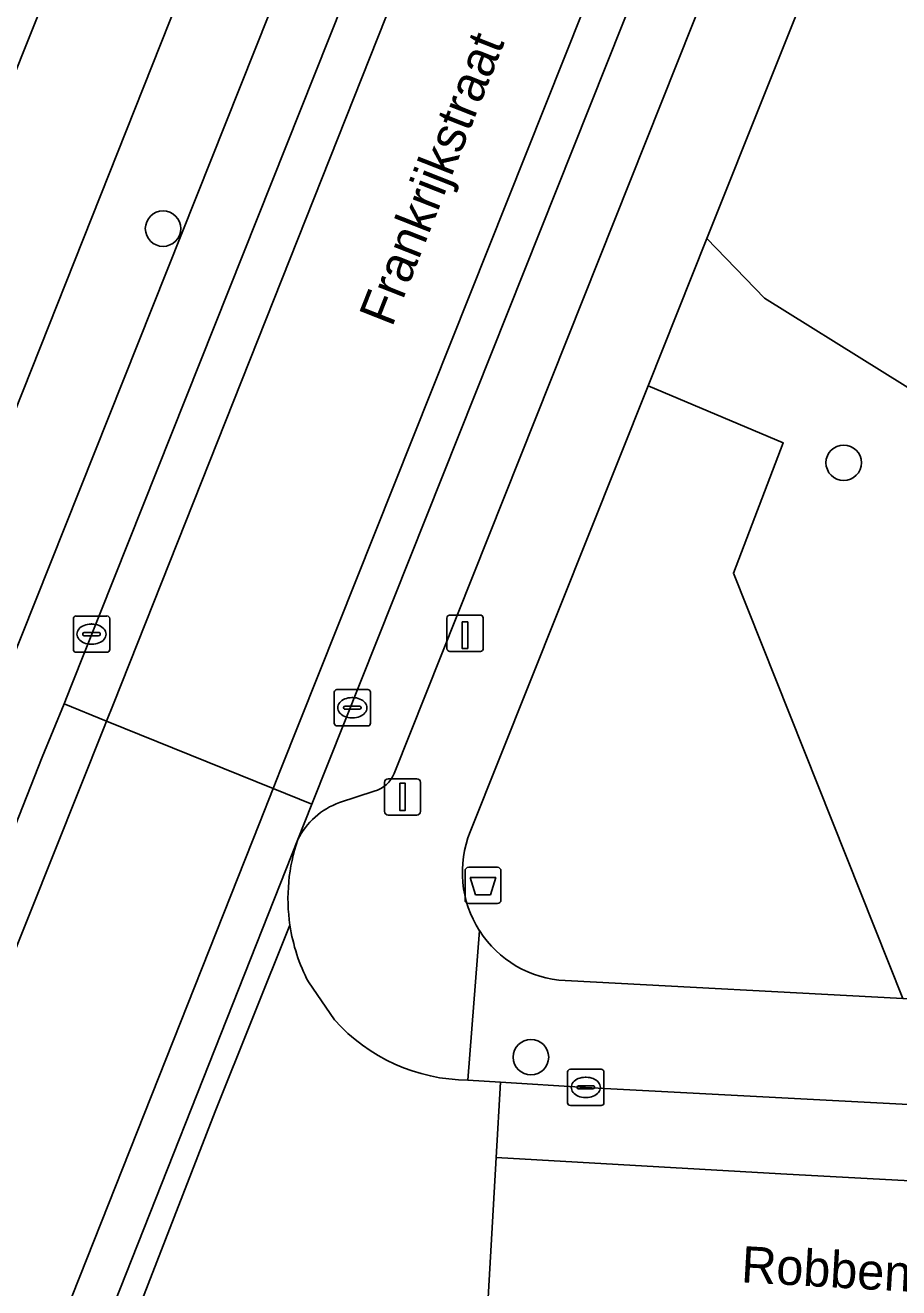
# Model space of a CAD drawing. Extents: x 160023 to 161302, y 384750 to 385707.
# Drawn here: x 160454.71 to 160478.78, y 385065.04 to 385099.84 of the extents above; entities that cross this region are included whole.
import ezdxf

# ---------------------------------------------------------------- set-up
doc = ezdxf.new("R2010")
doc.units = 0
for name, color, linetype in [('IMGEO_Afvalbak', 7, 'Continuous'), ('IMGEO_Boom', 7, 'Continuous'), ('IMGEO_Erf', 7, 'Continuous'), ('IMGEO_Groenvoorziening', 7, 'Continuous'), ('IMGEO_Kolk', 7, 'Continuous'), ('IMGEO_Laadpaal', 7, 'Continuous'), ('IMGEO_Lichtmast', 7, 'Continuous'), ('IMGEO_Openbare_ruimte_label', 7, 'Continuous'), ('IMGEO_Pand', 7, 'Continuous'), ('IMGEO_Parkeervlak_gesloten', 7, 'Continuous'), ('IMGEO_Parkeervlak_open', 7, 'Continuous'), ('IMGEO_Rijbaan_lokaal_gesloten', 7, 'Continuous'), ('IMGEO_Rijbaan_lokaal_open', 7, 'Continuous'), ('IMGEO_Voetpad_open', 7, 'Continuous')]:
    doc.layers.add(name, color=color, linetype=linetype)

msp = doc.modelspace()

# ---------------------------------------------------------------- linework, layer by layer
at = {"layer": 'IMGEO_Afvalbak'}
for p, q in [((160466.93, 385076.632), (160467.72, 385076.632)), ((160467.72, 385076.632), (160466.93, 385076.632)), ((160466.83, 385075.732), (160466.83, 385076.532)), ((160466.83, 385076.532), (160466.83, 385075.732)), ((160467.82, 385076.532), (160467.82, 385075.732)), ((160467.82, 385075.732), (160467.82, 385076.532)), ((160467.72, 385075.632), (160466.93, 385075.632)), ((160466.93, 385075.632), (160467.72, 385075.632))]:
    msp.add_line(p, q, dxfattribs=at)
msp.add_lwpolyline([(160466.973, 385076.346), (160467.677, 385076.346), (160467.528, 385075.876), (160467.122, 385075.876), (160466.973, 385076.346)], dxfattribs=at)
for centre, start, end in [((160466.93, 385076.532), 90, 180), ((160466.93, 385076.532), 90, 180), ((160467.72, 385076.532), 0, 90), ((160467.72, 385076.532), 360, 90), ((160466.93, 385075.732), 180, 270), ((160466.93, 385075.732), 180, 270), ((160467.72, 385075.732), 270, 0), ((160467.72, 385075.732), 270, 0)]:
    msp.add_arc(centre, 0.1, start, end, dxfattribs=at)
at = {"layer": 'IMGEO_Boom'}
for centre in [(160458.507, 385094.238), (160477.266, 385087.784), (160468.646, 385071.398)]:
    msp.add_circle(centre, 0.489, dxfattribs=at)
at = {"layer": 'IMGEO_Erf'}
for points in [[(160425.703, 385085.956), (160432.889, 385081.856), (160430.992, 385078.531), (160437.229, 385074.968), (160438.166, 385074.433), (160447.104, 385077.448), (160449.407, 385076.581), (160467.001, 385120.904), (160472.517, 385134.799), (160471.611, 385136.751)], [(160482.032, 385115.34), (160473.498, 385093.962), (160475.083, 385092.32), (160481.567, 385088.278)], [(160456.303, 385103.248), (160454.22, 385098.005)]]:
    msp.add_lwpolyline(points, dxfattribs=at)
at = {"layer": 'IMGEO_Groenvoorziening'}
msp.add_lwpolyline([(160481.512, 385087.611), (160482.312, 385087.571), (160483.425, 385087.854), (160481.567, 385088.278), (160475.083, 385092.32), (160473.498, 385093.962), (160471.88, 385089.909), (160475.601, 385088.331), (160474.228, 385084.736), (160478.899, 385073.017), (160482.522, 385072.826), (160482.005, 385072.973), (160481.555, 385073.338), (160481.292, 385073.854), (160481.247, 385074.288), (160480.847, 385074.308)], close=True, dxfattribs=at)
for points in [[(160474.228, 385084.736), (160475.601, 385088.331), (160471.88, 385089.909), (160466.971, 385077.611)], [(160469.591, 385073.507), (160478.899, 385073.017), (160474.228, 385084.736)]]:
    msp.add_lwpolyline(points, dxfattribs=at)
for centre, radius, start, end in [((160469.753, 385076.496), 2.997, 158.1622, 212.526), ((160469.75, 385076.498), 2.995, 212.5849, 266.9595)]:
    msp.add_arc(centre, radius, start, end, dxfattribs=at)
at = {"layer": 'IMGEO_Kolk'}
for p, q in [((160456.034, 385082.633), (160456.034, 385083.485)), ((160456.109, 385083.559), (160456.961, 385083.559)), ((160456.522, 385083.339), (160456.547, 385083.339)), ((160457.035, 385083.485), (160457.035, 385082.633)), ((160456.293, 385083.053), (160456.293, 385083.065)), ((160456.731, 385083.016), (160456.333, 385083.016)), ((160456.336, 385083.102), (160456.734, 385083.102)), ((160456.777, 385083.065), (160456.777, 385083.053)), ((160456.961, 385082.559), (160456.109, 385082.559)), ((160456.545, 385082.779), (160456.52, 385082.779)), ((160463.298, 385081.53), (160464.15, 385081.53)), ((160463.223, 385080.604), (160463.223, 385081.456)), ((160463.711, 385081.31), (160463.736, 385081.31)), ((160464.224, 385081.456), (160464.224, 385080.604)), ((160463.482, 385081.024), (160463.482, 385081.036)), ((160463.92, 385080.987), (160463.522, 385080.987)), ((160463.525, 385081.073), (160463.923, 385081.073)), ((160463.966, 385081.036), (160463.966, 385081.024)), ((160464.15, 385080.53), (160463.298, 385080.53)), ((160463.734, 385080.75), (160463.709, 385080.75)), ((160469.732, 385071.064), (160470.584, 385071.064)), ((160469.657, 385070.138), (160469.657, 385070.99)), ((160470.145, 385070.844), (160470.17, 385070.844)), ((160470.658, 385070.99), (160470.658, 385070.138)), ((160469.916, 385070.558), (160469.916, 385070.57)), ((160470.354, 385070.521), (160469.956, 385070.521)), ((160469.959, 385070.607), (160470.357, 385070.607)), ((160470.4, 385070.57), (160470.4, 385070.558)), ((160470.584, 385070.064), (160469.732, 385070.064)), ((160470.168, 385070.284), (160470.143, 385070.284))]:
    msp.add_line(p, q, dxfattribs=at)
for points in [[(160456.034, 385082.633), (160456.034, 385083.485)], [(160456.109, 385083.559), (160456.961, 385083.559)], [(160457.035, 385083.485), (160457.035, 385082.633)], [(160456.961, 385082.559), (160456.109, 385082.559)], [(160463.298, 385081.53), (160464.15, 385081.53)], [(160463.223, 385080.604), (160463.223, 385081.456)], [(160464.224, 385081.456), (160464.224, 385080.604)], [(160464.15, 385080.53), (160463.298, 385080.53)], [(160469.732, 385071.064), (160470.584, 385071.064)], [(160469.657, 385070.138), (160469.657, 385070.99)], [(160470.658, 385070.99), (160470.658, 385070.138)], [(160470.584, 385070.064), (160469.732, 385070.064)]]:
    msp.add_lwpolyline(points, dxfattribs=at)
for centre, radius, start, end in [((160456.111, 385083.483), 0.0765, 91.552, 178.448), ((160456.111, 385083.483), 0.0765, 91.552, 178.448), ((160456.959, 385083.483), 0.0765, 1.552, 88.448), ((160456.959, 385083.483), 0.0765, 1.552, 88.448), ((160456.333, 385083.062), 0.0403, 85.8775, 175.7526), ((160456.33, 385083.052), 0.0366, 178.938, 274.7102), ((160456.734, 385083.059), 0.043, 264.8664, 352.4533), ((160456.738, 385083.064), 0.0386, 1.7309, 96.639), ((160456.111, 385082.635), 0.0765, 181.552, 268.448), ((160456.111, 385082.635), 0.0765, 181.552, 268.448), ((160456.959, 385082.635), 0.0765, 271.552, 358.448), ((160456.959, 385082.635), 0.0765, 271.552, 358.448), ((160463.3, 385081.454), 0.0765, 91.552, 178.448), ((160463.3, 385081.454), 0.0765, 91.552, 178.448), ((160464.148, 385081.454), 0.0765, 1.552, 88.448), ((160464.148, 385081.454), 0.0765, 1.552, 88.448), ((160463.522, 385081.033), 0.0403, 85.8775, 175.7526), ((160463.519, 385081.023), 0.0366, 178.938, 274.7102), ((160463.923, 385081.03), 0.043, 264.8664, 352.4533), ((160463.927, 385081.035), 0.0386, 1.7309, 96.639), ((160463.3, 385080.606), 0.0765, 181.552, 268.448), ((160463.3, 385080.606), 0.0765, 181.552, 268.448), ((160464.148, 385080.606), 0.0765, 271.552, 358.448), ((160464.148, 385080.606), 0.0765, 271.552, 358.448), ((160469.734, 385070.988), 0.0765, 91.552, 178.448), ((160469.734, 385070.988), 0.0765, 91.552, 178.448), ((160470.582, 385070.988), 0.0765, 1.552, 88.448), ((160470.582, 385070.988), 0.0765, 1.552, 88.448), ((160469.956, 385070.567), 0.0403, 85.8775, 175.7526), ((160469.953, 385070.557), 0.0366, 178.938, 274.7102), ((160470.357, 385070.564), 0.043, 264.8664, 352.4533), ((160470.361, 385070.569), 0.0386, 1.7309, 96.639), ((160469.734, 385070.14), 0.0765, 181.552, 268.448), ((160469.734, 385070.14), 0.0765, 181.552, 268.448), ((160470.582, 385070.14), 0.0765, 271.552, 358.448), ((160470.582, 385070.14), 0.0765, 271.552, 358.448)]:
    msp.add_arc(centre, radius, start, end, dxfattribs=at)
for centre, major_axis, ratio, start_param, end_param in [((160456.521, 385083.059), (-0.387, 0.002), 0.722429, 4.712389, 7.853982), ((160456.546, 385083.059), (-0.39, 0.002), 0.717154, 1.570796, 4.712389), ((160463.71, 385081.03), (-0.387, 0.002), 0.722429, 4.712389, 7.853982), ((160463.735, 385081.03), (-0.39, 0.002), 0.717154, 1.570796, 4.712389), ((160470.144, 385070.564), (-0.387, 0.002), 0.722429, 4.712389, 7.853982), ((160470.169, 385070.564), (-0.39, 0.002), 0.717154, 1.570796, 4.712389)]:
    msp.add_ellipse(centre, major_axis=major_axis, ratio=ratio, start_param=start_param, end_param=end_param, dxfattribs=at)
at = {"layer": 'IMGEO_Laadpaal'}
for p, q in [((160467.247, 385083.585), (160466.406, 385083.585)), ((160467.247, 385083.585), (160466.406, 385083.585)), ((160466.331, 385083.501), (160466.331, 385082.66)), ((160466.331, 385083.501), (160466.331, 385082.66)), ((160467.331, 385082.669), (160467.331, 385083.51)), ((160467.331, 385082.669), (160467.331, 385083.51)), ((160466.415, 385082.585), (160467.256, 385082.585)), ((160466.415, 385082.585), (160467.256, 385082.585))]:
    msp.add_line(p, q, dxfattribs=at)
msp.add_lwpolyline([(160466.746, 385083.398), (160466.906, 385083.398), (160466.906, 385082.665), (160466.746, 385082.665), (160466.746, 385083.398)], dxfattribs=at)
for centre, start, end in [((160466.409, 385083.507), 92.4484, 184.2845), ((160466.409, 385083.507), 92.4484, 184.2845), ((160467.253, 385083.507), 2.4484, 94.2845), ((160467.253, 385083.507), 2.4484, 94.2845), ((160466.409, 385082.663), 182.4484, 274.2845), ((160466.409, 385082.663), 182.4484, 274.2845), ((160467.253, 385082.663), 272.4484, 4.2845), ((160467.253, 385082.663), 272.4484, 4.2845)]:
    msp.add_arc(centre, 0.0779, start, end, dxfattribs=at)
at = {"layer": 'IMGEO_Lichtmast'}
for p, q in [((160464.71, 385079.073), (160465.5, 385079.073)), ((160465.5, 385079.073), (160464.71, 385079.073)), ((160464.61, 385078.173), (160464.61, 385078.973)), ((160464.61, 385078.973), (160464.61, 385078.173)), ((160465.6, 385078.973), (160465.6, 385078.173)), ((160465.6, 385078.173), (160465.6, 385078.973)), ((160465.5, 385078.073), (160464.71, 385078.073)), ((160464.71, 385078.073), (160465.5, 385078.073))]:
    msp.add_line(p, q, dxfattribs=at)
msp.add_lwpolyline([(160465.03, 385078.948), (160465.18, 385078.948), (160465.18, 385078.198), (160465.03, 385078.198), (160465.03, 385078.948)], dxfattribs=at)
for centre, start, end in [((160464.71, 385078.973), 90, 180), ((160464.71, 385078.973), 90, 180), ((160465.5, 385078.973), 0, 90), ((160465.5, 385078.973), 360, 90), ((160464.71, 385078.173), 180, 270), ((160464.71, 385078.173), 180, 270), ((160465.5, 385078.173), 270, 0), ((160465.5, 385078.173), 270, 0)]:
    msp.add_arc(centre, 0.1, start, end, dxfattribs=at)
at = {"layer": 'IMGEO_Pand'}
msp.add_lwpolyline([(160448.195, 385106.467), (160447.218, 385103.97), (160442.104, 385105.97), (160441.036, 385103.239), (160454.22, 385098.005), (160456.303, 385103.248)], close=True, dxfattribs=at)
at = {"layer": 'IMGEO_Parkeervlak_gesloten'}
msp.add_lwpolyline([(160500, 385068.987), (160470.154, 385070.563), (160467.81, 385070.707), (160467.689, 385068.635), (160475.532, 385068.178), (160517.802, 385065.89), (160530.248, 385065.132), (160535.559, 385064.571), (160541.001, 385063.867), (160546.541, 385063.032), (160546.878, 385065.088), (160546.695, 385065.123), (160539.534, 385066.194), (160530.91, 385067.141), (160527.087, 385067.493), (160525.802, 385067.611), (160518.376, 385068.007)], close=True, dxfattribs=at)
at = {"layer": 'IMGEO_Parkeervlak_open'}
for points in [[(160482.071, 385152.056), (160474.809, 385133.801), (160473.345, 385130.12), (160469.335, 385120.04), (160468.756, 385118.584), (160465.855, 385111.292), (160454.199, 385081.989), (160450.873, 385073.66)], [(160491.542, 385151.031), (160491.471, 385150.854), (160477.934, 385116.857), (160462.611, 385078.375), (160462.221, 385077.395)], [(160451.665, 385070.767), (160455.177, 385079.664), (160455.778, 385081.134), (160455.964, 385081.607), (160471.018, 385119.416)], [(160464.875, 385079.216), (160479.616, 385116.235)], [(160463.371, 385078.414), (160464.328, 385078.731)]]:
    msp.add_lwpolyline(points, dxfattribs=at)
for centre, radius, start, end in [((160464.113, 385079.524), 0.822, 285.1583, 337.9656), ((160464.046, 385076.493), 2.036, 109.3733, 153.7142)]:
    msp.add_arc(centre, radius, start, end, dxfattribs=at)
at = {"layer": 'IMGEO_Rijbaan_lokaal_gesloten'}
for points in [[(160467.689, 385068.635), (160467.408, 385063.802), (160492.84, 385062.446), (160520.176, 385060.94), (160531.452, 385060.199), (160540.778, 385059.141), (160542.468, 385058.965), (160543.599, 385058.908), (160544.472, 385058.957), (160545.939, 385058.919)], [(160517.802, 385065.89), (160475.532, 385068.178), (160467.689, 385068.635)]]:
    msp.add_lwpolyline(points, dxfattribs=at)
at = {"layer": 'IMGEO_Rijbaan_lokaal_open'}
for points in [[(160472.155, 385118.996), (160485.703, 385153.152), (160484.621, 385153.583), (160471.018, 385119.416), (160455.964, 385081.607), (160455.778, 385081.134), (160456.95, 385080.661), (160457.14, 385081.141)], [(160476.856, 385117.256), (160490.404, 385151.279), (160485.703, 385153.152), (160472.155, 385118.996), (160457.14, 385081.141), (160456.95, 385080.661), (160461.545, 385078.805), (160461.748, 385079.315)], [(160477.934, 385116.857), (160491.471, 385150.854), (160490.404, 385151.279), (160476.856, 385117.256), (160461.748, 385079.315), (160461.545, 385078.805), (160462.611, 385078.375)], [(160456.884, 385080.495), (160456.95, 385080.661), (160455.778, 385081.134), (160455.177, 385079.664), (160451.665, 385070.767), (160451.564, 385070.512), (160451.217, 385069.636), (160444.275, 385052.096), (160444.082, 385051.611), (160443.146, 385049.264), (160444.248, 385048.841), (160445.179, 385051.173)], [(160461.163, 385077.845), (160461.545, 385078.805), (160456.95, 385080.661), (160456.884, 385080.495), (160445.179, 385051.173), (160444.248, 385048.841), (160448.949, 385047.038), (160449.849, 385049.309)], [(160462.221, 385077.395), (160462.611, 385078.375), (160461.545, 385078.805), (160461.163, 385077.845), (160449.849, 385049.309), (160448.949, 385047.038), (160450.033, 385046.622), (160455.854, 385061.298)]]:
    msp.add_lwpolyline(points, close=True, dxfattribs=at)
for points in [[(160462.221, 385077.395), (160455.854, 385061.298)], [(160462.004, 385075.033), (160459.941, 385069.896), (160457.441, 385063.46)], [(160457.441, 385063.46), (160459.941, 385069.896), (160462.004, 385075.033)], [(160463.234, 385072.423), (160462.511, 385073.47)], [(160467.689, 385068.635), (160467.81, 385070.707), (160466.907, 385070.763)], [(160465.772, 385063.869), (160466.233, 385063.855), (160467.408, 385063.802), (160467.689, 385068.635)]]:
    msp.add_lwpolyline(points, dxfattribs=at)
for centre, radius, start, end in [((160466.956, 385075.769), 5.006, 161.0479, 188.4538), ((160466.947, 385075.773), 4.998, 188.5109, 207.4328), ((160466.958, 385075.769), 5.006, 221.9389, 269.4202)]:
    msp.add_arc(centre, radius, start, end, dxfattribs=at)
at = {"layer": 'IMGEO_Voetpad_open'}
for points in [[(160492.212, 385147.865), (160479.616, 385116.235), (160464.875, 385079.216)], [(160475.27, 385145.994), (160471.611, 385136.751), (160472.517, 385134.799), (160467.001, 385120.904), (160449.407, 385076.581), (160442.902, 385066.151)], [(160450.873, 385073.66), (160454.199, 385081.989), (160465.855, 385111.292), (160468.756, 385118.584)], [(160466.971, 385077.611), (160471.88, 385089.909), (160473.498, 385093.962), (160482.032, 385115.34)], [(160464.328, 385078.731), (160463.371, 385078.414)], [(160467.226, 385074.885), (160466.907, 385070.763), (160467.81, 385070.707), (160470.154, 385070.563), (160500, 385068.987)], [(160466.907, 385070.763), (160467.226, 385074.885)], [(160563.558, 385067.898), (160563.624, 385068.209), (160564.015, 385070.04), (160564.081, 385070.348), (160561.106, 385071.043), (160559.854, 385065.441), (160554.181, 385066.621), (160548.517, 385067.968), (160538.903, 385069.928), (160527.247, 385070.646), (160525.98, 385070.724), (160521.889, 385070.868), (160500, 385071.906), (160482.522, 385072.826), (160478.899, 385073.017), (160469.591, 385073.507)], [(160462.511, 385073.47), (160463.234, 385072.423)]]:
    msp.add_lwpolyline(points, dxfattribs=at)
for centre, radius, start, end in [((160464.113, 385079.524), 0.822, 285.1583, 337.9656), ((160464.046, 385076.493), 2.036, 109.3733, 153.7142), ((160466.956, 385075.769), 5.006, 161.0479, 188.4538), ((160469.753, 385076.496), 2.997, 158.1622, 212.526), ((160466.947, 385075.773), 4.998, 188.5109, 207.4328), ((160469.75, 385076.498), 2.995, 212.5849, 266.9595), ((160466.958, 385075.769), 5.006, 221.9389, 269.4202)]:
    msp.add_arc(centre, radius, start, end, dxfattribs=at)

# ---------------------------------------------------------------- texts
at = {"layer": 'IMGEO_Openbare_ruimte_label'}
for s, rotation, p in [('Frankrijkstraat', 68.4646, (160464.815, 385091.499)), ('Robbenstraat', 356.7884, (160474.425, 385065.193))]:
    msp.add_text(s, height=1, rotation=rotation, dxfattribs=at).set_placement(p)

doc.saveas('drawing.dxf')
